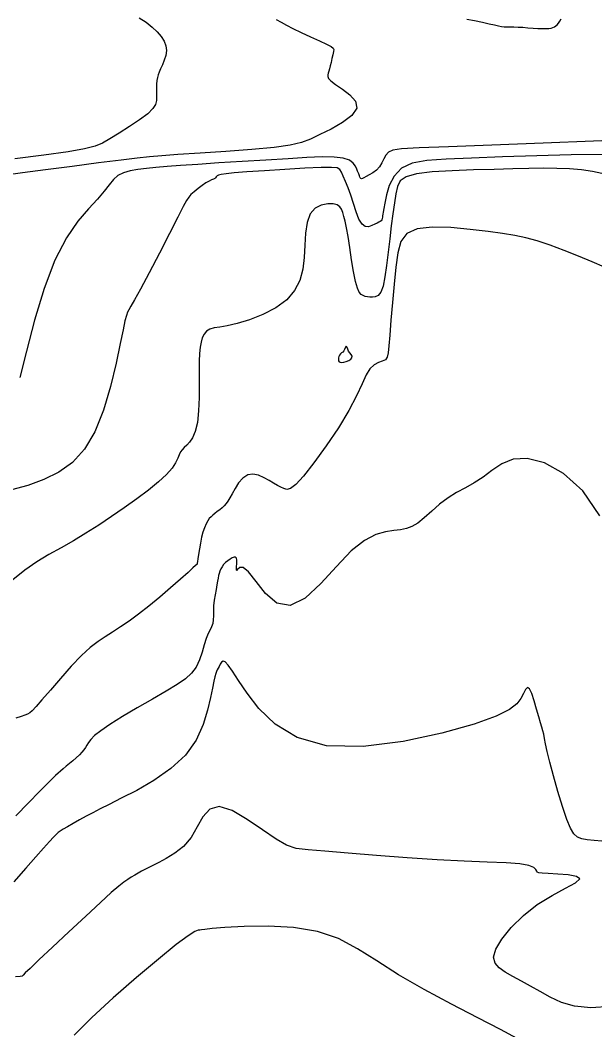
# Model space of a CAD drawing. Extents: x 2566142 to 2571431, y 418755 to 421584.
# Drawn here: x 2567997.3 to 2568223.4, y 419077 to 419474.5 of the extents above; entities that cross this region are included whole.
import ezdxf

# ---------------------------------------------------------------- set-up
doc = ezdxf.new("R2010")
doc.units = 0
doc.layers.add('Contour_ADS_Major', color=7, linetype='Continuous')
doc.layers.add('Contour_ADS_Minor', color=7, linetype='Continuous')

msp = doc.modelspace()

# ---------------------------------------------------------------- linework, layer by layer
at = {"layer": 'Contour_ADS_Major'}
for points in [[(2568226.38, 419421.59), (2568214.09, 419421.42), (2568200.56, 419421.05), (2568187.07, 419420.6), (2568174.86, 419420.17), (2568164.95, 419419.81), (2568157.27, 419419.24), (2568151.5, 419418.13), (2568147.32, 419416.14), (2568144.43, 419413.09), (2568142.54, 419409.41), (2568141.4, 419405.67), (2568140.74, 419402.48), (2568140.34, 419400.26), (2568140.09, 419398.87), (2568139.96, 419398.03), (2568139.88, 419397.45)], [(2568139.88, 419397.45), (2568139.82, 419396.9), (2568139.72, 419396.36), (2568139.57, 419395.87), (2568139.32, 419395.47), (2568138.94, 419395.16), (2568138.41, 419394.9), (2568137.7, 419394.59), (2568136.8, 419394.15), (2568135.68, 419393.57), (2568134.41, 419393.14), (2568133.09, 419393.22), (2568131.8, 419394.15), (2568130.6, 419396.17), (2568129.48, 419399), (2568128.41, 419402.24), (2568127.36, 419405.51), (2568126.31, 419408.45), (2568125.31, 419410.97), (2568124.42, 419413.04), (2568123.71, 419414.62), (2568123.12, 419415.69), (2568122.06, 419416.3), (2568119.82, 419416.53), (2568115.68, 419416.46), (2568109.26, 419416.15), (2568101.44, 419415.7), (2568093.45, 419415.18), (2568086.49, 419414.71), (2568081.49, 419414.33), (2568078.28, 419414.02), (2568076.39, 419413.75), (2568075.36, 419413.46), (2568074.76, 419413.13), (2568074.41, 419412.77), (2568074.15, 419412.42), (2568073.84, 419412.11), (2568073.34, 419411.86), (2568072.62, 419411.57), (2568071.64, 419411.13), (2568070.39, 419410.42), (2568068.88, 419409.39), (2568067.26, 419408.15), (2568065.73, 419406.89), (2568064.47, 419405.78), (2568063.58, 419404.84), (2568062.71, 419403.52), (2568061.42, 419401.09), (2568059.27, 419396.86), (2568055.99, 419390.44), (2568052.04, 419382.76), (2568048.03, 419375.06), (2568044.61, 419368.6), (2568042.26, 419364.31), (2568040.82, 419361.82), (2568040, 419360.44), (2568039.5, 419359.46), (2568039.06, 419358.21), (2568038.52, 419356.11), (2568037.75, 419352.61), (2568036.61, 419347.13), (2568035, 419339.41), (2568032.85, 419330.28), (2568030.09, 419320.89), (2568026.68, 419312.34), (2568022.58, 419305.54), (2568017.82, 419300.38), (2568012.48, 419296.51), (2568006.6, 419293.59), (2568000.29, 419291.32), (2567993.82, 419289.55)], [(2568205.9, 419089.85), (2568201.95, 419092.08), (2568198.15, 419094.2), (2568194.51, 419096.15), (2568191.16, 419097.98), (2568188.2, 419099.69), (2568185.77, 419101.36), (2568184.14, 419103.24), (2568183.58, 419105.58), (2568184.41, 419108.69), (2568186.79, 419112.71), (2568190.52, 419117.29), (2568195.29, 419121.98), (2568200.78, 419126.3), (2568206.6, 419129.88), (2568211.92, 419132.7), (2568215.85, 419134.84), (2568217.47, 419136.37), (2568216.22, 419137.38), (2568212.95, 419137.98), (2568208.85, 419138.31), (2568205.11, 419138.48), (2568202.65, 419138.61), (2568201.33, 419138.78), (2568200.77, 419139.05), (2568200.54, 419139.5), (2568200.24, 419140.15), (2568199.37, 419140.92), (2568197.44, 419141.68), (2568193.94, 419142.3), (2568188.47, 419142.71), (2568181.1, 419143.01), (2568172.02, 419143.34), (2568161.41, 419143.85), (2568149.6, 419144.65), (2568137.55, 419145.6), (2568126.35, 419146.54), (2568117.11, 419147.28), (2568110.56, 419147.78), (2568105.94, 419148.41), (2568102.11, 419149.65), (2568097.95, 419152.01), (2568092.63, 419155.69), (2568086.61, 419159.83), (2568080.67, 419163.29), (2568075.57, 419164.91), (2568071.86, 419163.91), (2568069.17, 419160.9), (2568066.92, 419156.84), (2568064.51, 419152.68), (2568061.51, 419149.22), (2568058.14, 419146.51), (2568054.78, 419144.43), (2568051.8, 419142.87), (2568049.47, 419141.7), (2568047.7, 419140.81), (2568046.29, 419140.09), (2568045.02, 419139.42), (2568043.73, 419138.71), (2568042.39, 419137.93), (2568041.01, 419137.08), (2568039.59, 419136.15), (2568038.06, 419135.07), (2568036.05, 419133.49), (2568033.13, 419130.99), (2568028.87, 419127.15), (2568023.05, 419121.79), (2568016.43, 419115.6), (2568009.96, 419109.52), (2568004.63, 419104.48), (2568001.16, 419101.17), (2567999.28, 419099.36), (2567998.49, 419098.56), (2567998.25, 419098.3), (2567998.05, 419098.17), (2567997.29, 419098.04), (2567995.39, 419097.86)], [(2568229.58, 419086.15), (2568221.84, 419085.64), (2568215.46, 419086.27), (2568210.28, 419087.79), (2568205.9, 419089.85)]]:
    msp.add_lwpolyline(points, dxfattribs=at)
at = {"layer": 'Contour_ADS_Minor'}
for points in [[(2568098.05, 419474.78), (2568100.02, 419473.68), (2568102.03, 419472.52), (2568104.54, 419471.18), (2568107.81, 419469.58), (2568111.48, 419467.88), (2568115.01, 419466.27), (2568117.87, 419464.97), (2568119.65, 419464.09), (2568120.51, 419463.48), (2568120.72, 419462.89), (2568120.57, 419462.08), (2568120.3, 419460.87), (2568119.98, 419459.4), (2568119.64, 419457.85), (2568119.31, 419456.43), (2568119, 419455.28), (2568118.74, 419454.37), (2568118.52, 419453.63), (2568118.36, 419452.97), (2568118.31, 419452.32), (2568118.6, 419451.54), (2568119.51, 419450.53), (2568121.31, 419449.15), (2568124.08, 419447.31), (2568127.04, 419445.09), (2568129.25, 419442.56), (2568129.72, 419439.82), (2568127.81, 419436.99), (2568124.14, 419434.2), (2568119.64, 419431.62), (2568115.25, 419429.4), (2568111.59, 419427.66), (2568108.01, 419426.32), (2568103.54, 419425.26), (2568097.19, 419424.35), (2568088.41, 419423.51), (2568078.22, 419422.74), (2568068.05, 419422.06), (2568059.36, 419421.52), (2568053.08, 419421.1), (2568048.23, 419420.71), (2568043.35, 419420.19), (2568036.97, 419419.4), (2568028.09, 419418.24), (2568017.7, 419416.88), (2568007.24, 419415.5), (2567998.17, 419414.31), (2567991.6, 419413.46)], [(2568044.16, 419475.41), (2568046.82, 419473.63), (2568049.18, 419471.75), (2568051.2, 419469.86), (2568052.79, 419468.02), (2568053.93, 419466.21), (2568054.62, 419464.4), (2568054.82, 419462.53), (2568054.56, 419460.59), (2568053.97, 419458.67), (2568053.23, 419456.87), (2568052.51, 419455.31), (2568051.94, 419454.05), (2568051.53, 419452.97), (2568051.25, 419451.92), (2568051.06, 419450.73), (2568050.95, 419449.3), (2568050.9, 419447.68), (2568050.88, 419446), (2568050.89, 419444.37), (2568050.87, 419442.85), (2568050.51, 419441.33), (2568049.5, 419439.64), (2568047.47, 419437.63), (2568044.26, 419435.2), (2568040.31, 419432.57), (2568036.22, 419430), (2568032.59, 419427.79), (2568029.73, 419426.11), (2568026.79, 419424.85), (2568022.64, 419423.77), (2568016.12, 419422.66), (2568006.58, 419421.35), (2567995.23, 419419.93)], [(2568173.03, 419474.89), (2568176.12, 419474.28), (2568179.18, 419473.65), (2568181.86, 419473.06), (2568183.91, 419472.58), (2568185.46, 419472.22), (2568186.68, 419471.98), (2568187.77, 419471.83), (2568188.91, 419471.78), (2568190.17, 419471.78), (2568191.59, 419471.78), (2568193.23, 419471.75), (2568195.11, 419471.65), (2568197.12, 419471.5), (2568199.14, 419471.34), (2568201.03, 419471.22), (2568202.68, 419471.14), (2568204.09, 419471.14), (2568205.26, 419471.2), (2568206.21, 419471.33), (2568206.95, 419471.52), (2568207.55, 419471.8), (2568208.06, 419472.19), (2568208.55, 419472.69), (2568209.07, 419473.33), (2568209.61, 419474.1), (2568210.16, 419474.99)], [(2568239.25, 419427.52), (2568222.88, 419426.88), (2568203.03, 419426.09), (2568182.94, 419425.3), (2568165.85, 419424.64), (2568154.23, 419424.19), (2568147.39, 419423.81), (2568143.88, 419423.32), (2568142.25, 419422.54), (2568141.23, 419421.35), (2568140.43, 419419.87), (2568139.66, 419418.28), (2568138.72, 419416.75), (2568137.48, 419415.45), (2568136.06, 419414.38), (2568134.64, 419413.53), (2568133.42, 419412.87), (2568132.54, 419412.41), (2568131.95, 419412.12), (2568131.57, 419412.01), (2568131.32, 419412.09), (2568131.11, 419412.34), (2568130.94, 419412.7), (2568130.79, 419413.13), (2568130.65, 419413.57), (2568130.5, 419413.98), (2568130.32, 419414.44), (2568130.08, 419415.03)], [(2568130.08, 419415.03), (2568129.73, 419415.85), (2568129.23, 419416.95), (2568128.34, 419418.17), (2568126.82, 419419.31), (2568124.41, 419420.17), (2568120.89, 419420.58), (2568116.15, 419420.61), (2568110.12, 419420.35), (2568102.71, 419419.92), (2568094.01, 419419.39), (2568084.65, 419418.82), (2568075.44, 419418.24), (2568067.17, 419417.71), (2568060.43, 419417.24), (2568055.07, 419416.82), (2568050.7, 419416.44), (2568046.99, 419416.07), (2568043.62, 419415.67), (2568040.58, 419415.15), (2568037.93, 419414.39), (2568035.73, 419413.29), (2568033.94, 419411.73), (2568032.27, 419409.68), (2568030.33, 419407.12), (2568027.74, 419404), (2568024.22, 419400.22), (2568020.02, 419395.33), (2568015.47, 419388.76), (2568010.92, 419379.98), (2568006.69, 419368.79), (2568002.91, 419356.35), (2567999.71, 419344.2), (2567997.19, 419333.83)], [(2568226.24, 419414.07), (2568222.5, 419414.94), (2568218.19, 419415.55), (2568213.45, 419415.93), (2568208.41, 419416.12), (2568203.14, 419416.15), (2568197.45, 419416.06), (2568191.11, 419415.9), (2568183.87, 419415.7), (2568175.68, 419415.49), (2568167.24, 419415.2), (2568159.45, 419414.71), (2568153.2, 419413.95), (2568149.12, 419412.81), (2568146.85, 419411.19), (2568145.74, 419409), (2568145.16, 419406.13), (2568144.6, 419402.53), (2568143.98, 419398.28), (2568143.33, 419393.53), (2568142.7, 419388.41), (2568142.1, 419383.1), (2568141.5, 419377.95), (2568140.83, 419373.37), (2568140.06, 419369.76), (2568139.14, 419367.41), (2568138.12, 419366.12), (2568137.03, 419365.56), (2568135.95, 419365.42), (2568134.92, 419365.43), (2568133.94, 419365.53), (2568133.03, 419365.74), (2568132.19, 419366.04), (2568131.41, 419366.5), (2568130.68, 419367.38), (2568129.96, 419368.99), (2568129.24, 419371.64), (2568128.48, 419375.51), (2568127.71, 419380.15), (2568126.97, 419384.93), (2568126.29, 419389.28), (2568125.68, 419392.7), (2568125.14, 419395.29), (2568124.65, 419397.23), (2568124.19, 419398.75), (2568123.71, 419400), (2568123.07, 419401), (2568122.06, 419401.72), (2568120.5, 419402.14), (2568118.3, 419402.19), (2568115.78, 419401.69), (2568113.33, 419400.42), (2568111.37, 419398.17), (2568110.19, 419394.81), (2568109.61, 419390.61), (2568109.32, 419385.92), (2568109.03, 419381.08), (2568108.45, 419376.41), (2568107.29, 419372.02), (2568105.29, 419367.98), (2568102.18, 419364.36), (2568097.85, 419361.21), (2568092.74, 419358.59), (2568087.48, 419356.53), (2568082.67, 419355.06), (2568078.79, 419354.17), (2568075.81, 419353.67), (2568073.55, 419353.31), (2568071.86, 419352.83), (2568070.58, 419352.03), (2568069.63, 419350.9), (2568068.94, 419349.46), (2568068.45, 419347.75), (2568068.1, 419345.74), (2568067.86, 419343.28), (2568067.73, 419340.16), (2568067.69, 419336.19), (2568067.7, 419331.29), (2568067.68, 419325.91), (2568067.48, 419320.63), (2568067.01, 419316.03), (2568066.17, 419312.55), (2568065.09, 419310.08), (2568063.92, 419308.36), (2568062.8, 419307.14), (2568061.86, 419306.19), (2568061.08, 419305.35), (2568060.43, 419304.47), (2568059.85, 419303.4), (2568059.27, 419302.01), (2568058.43, 419300.26), (2568057.07, 419298.13), (2568054.91, 419295.6), (2568051.74, 419292.67), (2568047.74, 419289.43), (2568043.17, 419286), (2568038.26, 419282.5), (2568033.24, 419279.04), (2568028.19, 419275.69), (2568023.17, 419272.5)], [(2568227.24, 419377.21), (2568222.35, 419379.28), (2568216.96, 419381.52), (2568211.36, 419383.77), (2568205.86, 419385.85), (2568200.78, 419387.57), (2568196.26, 419388.83), (2568191.91, 419389.73), (2568187.14, 419390.47), (2568181.4, 419391.23), (2568174.37, 419392.1), (2568166.74, 419392.81), (2568159.46, 419393), (2568153.47, 419392.3), (2568149.46, 419390.42), (2568147.11, 419387.28), (2568145.85, 419382.9), (2568145.11, 419377.27), (2568144.42, 419370.53), (2568143.74, 419363.32), (2568143.14, 419356.39), (2568142.69, 419350.51), (2568142.41, 419346.26), (2568142.15, 419343.46), (2568141.74, 419341.76), (2568140.99, 419340.79), (2568139.78, 419340.21), (2568138.24, 419339.66), (2568136.56, 419338.79), (2568134.92, 419337.27), (2568133.44, 419334.79), (2568131.82, 419331.25), (2568129.67, 419326.61), (2568126.63, 419320.83), (2568122.48, 419314), (2568117.68, 419306.83), (2568112.9, 419300.18), (2568108.75, 419294.9), (2568105.73, 419291.63), (2568103.67, 419290.08), (2568102.21, 419289.72), (2568101.02, 419290.05), (2568099.81, 419290.61), (2568098.48, 419291.34), (2568096.97, 419292.22), (2568095.23, 419293.24), (2568093.24, 419294.35), (2568091.08, 419295.3), (2568088.89, 419295.78), (2568086.8, 419295.48), (2568084.9, 419294.22), (2568083.24, 419292.29), (2568081.82, 419290.08), (2568080.66, 419288), (2568079.74, 419286.36), (2568078.99, 419285.12), (2568078.29, 419284.15), (2568077.56, 419283.31), (2568076.71, 419282.51)], [(2568225.45, 419279.38), (2568218.64, 419289.12), (2568211.13, 419295.97), (2568203.62, 419300.18), (2568196.82, 419301.96), (2568191.27, 419301.63), (2568186.77, 419299.81), (2568182.95, 419297.21), (2568179.45, 419294.52), (2568175.98, 419292.28), (2568172.49, 419290.37), (2568169.04, 419288.51), (2568165.64, 419286.41), (2568162.35, 419283.89), (2568159.22, 419281.18), (2568156.32, 419278.6), (2568153.72, 419276.5), (2568151.43, 419275.1), (2568149.26, 419274.29), (2568146.97, 419273.83), (2568144.32, 419273.52), (2568141.09, 419273.08), (2568137.23, 419271.99), (2568132.72, 419269.67), (2568127.54, 419265.55), (2568121.73, 419259.42), (2568115.56, 419252.64), (2568109.39, 419246.93), (2568103.55, 419244), (2568098.33, 419245.01), (2568093.84, 419248.74), (2568090.11, 419253.43), (2568087.18, 419257.28), (2568085.08, 419258.98), (2568083.68, 419259), (2568082.86, 419258.27), (2568082.47, 419257.74), (2568082.38, 419258.11), (2568082.45, 419259.19), (2568082.56, 419260.56), (2568082.57, 419261.82), (2568082.4, 419262.63), (2568082.02, 419263), (2568081.47, 419263.01), (2568080.75, 419262.74), (2568079.91, 419262.28), (2568079.01, 419261.66), (2568078.13, 419260.93), (2568077.34, 419260.13), (2568076.71, 419259.3), (2568076.23, 419258.43), (2568075.87, 419257.56), (2568075.59, 419256.67), (2568075.37, 419255.78), (2568075.18, 419254.79), (2568074.97, 419253.61), (2568074.7, 419252.15), (2568074.34, 419250.35), (2568073.96, 419248.29), (2568073.62, 419246.12), (2568073.4, 419243.95), (2568073.32, 419241.9), (2568073.31, 419240.03), (2568073.27, 419238.35), (2568073.06, 419236.89), (2568072.63, 419235.65), (2568072, 419234.42), (2568071.26, 419232.97), (2568070.48, 419231.06), (2568069.7, 419228.53), (2568068.86, 419225.61), (2568067.82, 419222.58), (2568066.48, 419219.76), (2568064.7, 419217.34), (2568062.3, 419215.15), (2568059.06, 419212.89), (2568054.76, 419210.29), (2568049.35, 419207.16), (2568043.37, 419203.73), (2568037.54, 419200.31), (2568032.55, 419197.24), (2568028.95, 419194.75), (2568026.56, 419192.81), (2568025.07, 419191.29), (2568024.15, 419190.07), (2568023.5, 419189.03), (2568022.95, 419188.1), (2568022.36, 419187.2), (2568021.6, 419186.25), (2568020.58, 419185.2)], [(2568076.71, 419282.51), (2568075.78, 419281.73), (2568074.83, 419280.99), (2568073.93, 419280.3), (2568073.11, 419279.66), (2568072.39, 419279), (2568071.71, 419278.25), (2568071.07, 419277.31), (2568070.43, 419276.12), (2568069.81, 419274.66), (2568069.22, 419272.92), (2568068.68, 419270.89), (2568068.21, 419268.61), (2568067.8, 419266.28), (2568067.47, 419264.14), (2568067.23, 419262.42), (2568067.08, 419261.29), (2568066.98, 419260.66), (2568066.93, 419260.37), (2568066.87, 419260.25), (2568066.76, 419260.12), (2568066.32, 419259.73), (2568065.28, 419258.8), (2568063.34, 419257.07), (2568060.31, 419254.38), (2568056.48, 419251.01), (2568052.22, 419247.34), (2568047.91, 419243.78), (2568043.88, 419240.63), (2568040.18, 419237.92), (2568036.77, 419235.59), (2568033.66, 419233.57), (2568030.77, 419231.76), (2568027.93, 419229.85), (2568024.88, 419227.48), (2568021.4, 419224.29), (2568017.38, 419220.09), (2568013.14, 419215.35), (2568009.14, 419210.72), (2568005.83, 419206.84), (2568003.53, 419204.21), (2568002.04, 419202.63), (2568001.01, 419201.76), (2568000.12, 419201.25), (2567999.06, 419200.81), (2567997.61, 419200.3), (2567995.58, 419199.63)], [(2568023.17, 419272.5), (2568018.21, 419269.53), (2568013.35, 419266.79), (2568008.58, 419264.1), (2568003.83, 419261.23), (2567999.09, 419257.94), (2567994.34, 419254.09)], [(2568203.31, 419193.32), (2568202.97, 419194.71), (2568202.55, 419196.14), (2568202.02, 419197.88), (2568201.33, 419200.2), (2568200.49, 419203.22), (2568199.54, 419206.47), (2568198.58, 419209.35), (2568197.68, 419211.25), (2568196.89, 419211.72), (2568196.13, 419210.99), (2568195.29, 419209.44), (2568194.26, 419207.47), (2568192.75, 419205.38), (2568189.89, 419203.1), (2568184.63, 419200.47), (2568175.92, 419197.35), (2568163.23, 419193.77), (2568148, 419190.5), (2568132.2, 419188.54), (2568117.79, 419188.83), (2568106.3, 419192.02), (2568097.62, 419197.3), (2568091.22, 419203.53), (2568086.57, 419209.57), (2568083.19, 419214.48), (2568080.8, 419218.13), (2568079.14, 419220.57), (2568077.98, 419221.89), (2568077.12, 419222.18), (2568076.47, 419221.75), (2568075.96, 419220.92), (2568075.55, 419220.03), (2568075.19, 419219.31), (2568074.85, 419218.71), (2568074.53, 419218.06), (2568074.22, 419217.21), (2568073.89, 419215.99), (2568073.48, 419214.18), (2568072.93, 419211.53), (2568072.16, 419207.8), (2568071.05, 419202.88), (2568069.28, 419197.12), (2568066.5, 419191.04), (2568062.32, 419185.13), (2568056.58, 419179.8), (2568049.91, 419175.16), (2568043.13, 419171.26), (2568037.07, 419168.12), (2568032.34, 419165.74), (2568028.73, 419163.93), (2568025.85, 419162.47), (2568023.26, 419161.1), (2568020.67, 419159.68), (2568018.17, 419158.25), (2568015.95, 419156.96), (2568014.22, 419155.94), (2568013.07, 419155.24), (2568012.27, 419154.67), (2568011.51, 419153.95), (2568010.45, 419152.83), (2568008.82, 419151.06), (2568006.51, 419148.5), (2568003.44, 419145.06), (2567999.53, 419140.62), (2567994.83, 419135.23)], [(2568226.19, 419151.31), (2568223.11, 419151.52), (2568220.46, 419151.79), (2568218.29, 419152.2), (2568216.6, 419152.86), (2568215.21, 419154.11), (2568213.9, 419156.31), (2568212.46, 419159.84), (2568210.75, 419164.9), (2568208.9, 419170.87), (2568207.13, 419176.98), (2568205.66, 419182.41), (2568204.65, 419186.56), (2568204.02, 419189.55), (2568203.62, 419191.71), (2568203.31, 419193.32)], [(2568020.58, 419185.2), (2568019.34, 419184.09), (2568018, 419182.94), (2568016.66, 419181.83), (2568015.41, 419180.77), (2568014.25, 419179.78), (2568013.18, 419178.85), (2568012.2, 419177.98), (2568011.22, 419177.1), (2568009.94, 419175.87), (2568007.96, 419173.91), (2568004.92, 419170.81), (2568000.61, 419166.38), (2567995.58, 419161.19)], [(2568192.85, 419073.58), (2568186.28, 419077.14), (2568177.38, 419081.74), (2568166.98, 419087.12), (2568156.21, 419092.88), (2568146.15, 419098.66), (2568137.6, 419104.1), (2568130.02, 419108.92), (2568122.55, 419112.88), (2568114.33, 419115.71), (2568104.82, 419117.27), (2568094.81, 419117.8), (2568085.45, 419117.68), (2568077.84, 419117.25), (2568072.82, 419116.84), (2568069.97, 419116.51), (2568068.58, 419116.3), (2568067.92, 419116.23), (2568067.29, 419116.2), (2568066.01, 419115.68), (2568063.38, 419114.01), (2568058.72, 419110.54), (2568051.65, 419104.85), (2568043.01, 419097.58), (2568033.9, 419089.6), (2568025.47, 419081.78), (2568018.57, 419074.86)]]:
    msp.add_lwpolyline(points, dxfattribs=at)
msp.add_lwpolyline([(2568124.63, 419344.28), (2568124.23, 419343.82), (2568123.78, 419343.44), (2568123.35, 419343.08), (2568122.98, 419342.64), (2568122.7, 419342.09), (2568122.53, 419341.47), (2568122.49, 419340.86), (2568122.59, 419340.34), (2568122.84, 419339.98), (2568123.26, 419339.78), (2568123.85, 419339.75), (2568124.63, 419339.87), (2568125.58, 419340.13), (2568126.55, 419340.52), (2568127.37, 419341.01), (2568127.85, 419341.56), (2568127.87, 419342.16), (2568127.54, 419342.8), (2568127.04, 419343.48), (2568126.53, 419344.19), (2568126.16, 419344.91), (2568125.91, 419345.56), (2568125.74, 419346.02), (2568125.59, 419346.18), (2568125.42, 419345.97), (2568125.21, 419345.48), (2568124.96, 419344.87), (2568124.63, 419344.28)], close=True, dxfattribs=at)

doc.saveas('drawing.dxf')
